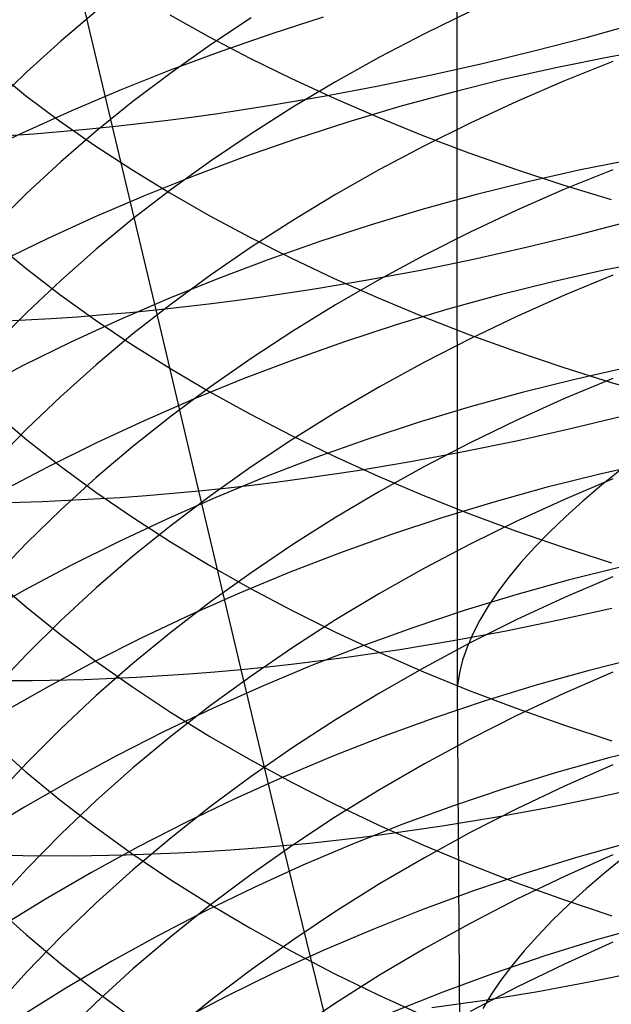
# Model space of a CAD drawing. Extents: x -383 to 1849, y -1185 to -529.
# Tile 508 of 656: x 442.04 to 447.39, y -1081.11 to -1072.21. Entities that reach past the tile are written whole.
import ezdxf

# ---------------------------------------------------------------- set-up
doc = ezdxf.new("R2010")
doc.units = 0
doc.layers.add('PREDEFINITO', color=7, linetype='CONTINUOUS')

msp = doc.modelspace()

# ---------------------------------------------------------------- linework, layer by layer
at = {"layer": 'PREDEFINITO'}
for p, q in [((446.0001, -1078.226, 419.688), (445.9976, -1071.2035, 419.688)), ((442.8812, -1073.1766, 488.6877), (442.4831, -1071.4997, 487.6203)), ((442.734, -1072.1323, 630.8554), (442.4137, -1072.404, 631.1053)), ((443.3994, -1072.1668, 657.1976), (443.7549, -1072.3656, 657.4704)), ((444.1336, -1072.1934, 628.8393), (443.7667, -1072.4374, 629.0551)), ((444.7863, -1072.1888, 526.3099), (444.3208, -1072.3385, 526.2657)), ((446.1151, -1072.1367, 626.7903), (445.7006, -1072.3389, 626.9621)), ((447.1762, -1072.3679, 488.415), (447.6475, -1072.2374, 488.454)), ((443.7549, -1072.3656, 657.4704), (444.1214, -1072.5576, 657.7341)), ((444.3208, -1072.3385, 526.2657), (443.8593, -1072.4984, 526.2107)), ((445.7006, -1072.3389, 626.9621), (445.2947, -1072.5507, 627.142)), ((446.7023, -1072.4907, 488.3896), (447.1762, -1072.3679, 488.415)), ((442.4137, -1072.404, 631.1053), (442.1062, -1072.6831, 631.3621)), ((443.7667, -1072.4374, 629.0551), (443.4108, -1072.6899, 629.2784)), ((447.8633, -1072.4644, 527.4242), (447.3828, -1072.5478, 527.4471)), ((443.8593, -1072.4984, 526.2107), (443.4026, -1072.6682, 526.1449)), ((444.1214, -1072.5576, 657.7341), (444.4983, -1072.7429, 657.9885)), ((445.2947, -1072.5507, 627.142), (444.8979, -1072.7719, 627.33)), ((446.2264, -1072.6058, 488.3777), (446.7023, -1072.4907, 488.3896)), ((447.3828, -1072.5478, 527.4471), (446.9036, -1072.643, 527.4586)), ((441.8023, -1072.6589, 654.6113), (442.096, -1072.8946, 654.9217)), ((445.7491, -1072.7128, 488.3796), (446.2264, -1072.6058, 488.3777)), ((446.9036, -1072.643, 527.4586), (446.4262, -1072.7497, 527.4589)), ((447.405, -1072.5892, 625.2281), (446.9678, -1072.7641, 625.3709)), ((442.1062, -1072.6831, 631.3621), (441.8121, -1072.9695, 631.6256)), ((443.4026, -1072.6682, 526.1449), (442.951, -1072.8478, 526.0685)), ((443.4108, -1072.6899, 629.2784), (443.0662, -1072.9507, 629.5089)), ((444.4983, -1072.7429, 657.9885), (444.8853, -1072.9213, 658.2333)), ((445.2707, -1072.8117, 488.3955), (445.7491, -1072.7128, 488.3796)), ((446.4262, -1072.7497, 527.4589), (445.9511, -1072.8677, 527.4481)), ((444.8979, -1072.7719, 627.33), (444.5106, -1073.0024, 627.5257)), ((444.7919, -1072.9022, 488.4253), (445.2707, -1072.8117, 488.3955)), ((446.9678, -1072.7641, 625.3709), (446.5377, -1072.9494, 625.5221)), ((442.096, -1072.8946, 654.9217), (442.403, -1073.1242, 655.2242)), ((442.951, -1072.8478, 526.0685), (442.5051, -1073.0369, 525.9816)), ((444.313, -1072.9842, 488.4693), (444.7919, -1072.9022, 488.4253)), ((444.8853, -1072.9213, 658.2333), (445.2818, -1073.0925, 658.4683)), ((445.9511, -1072.8677, 527.4481), (445.4787, -1072.9968, 527.4263)), ((443.0662, -1072.9507, 629.5089), (442.7336, -1073.2195, 629.7465)), ((443.8346, -1073.0573, 488.5276), (444.313, -1072.9842, 488.4693)), ((444.5106, -1073.0024, 627.5257), (444.1333, -1073.2419, 627.7292)), ((445.4787, -1072.9968, 527.4263), (445.0097, -1073.1367, 527.3936)), ((446.5377, -1072.9494, 625.5221), (446.1152, -1073.1449, 625.6818)), ((442.5051, -1073.0369, 525.9816), (442.0653, -1073.2352, 525.8843)), ((443.3572, -1073.1215, 488.6004), (443.5957, -1073.0905, 488.5622)), ((443.5957, -1073.0905, 488.5622), (443.8346, -1073.0573, 488.5276)), ((445.2818, -1073.0925, 658.4683), (445.6873, -1073.2564, 658.6934)), ((442.403, -1073.1242, 655.2242), (442.7228, -1073.3477, 655.5186)), ((442.644, -1073.2006, 488.7369), (442.8812, -1073.1766, 488.6877)), ((442.8812, -1073.1766, 488.6877), (443.119, -1073.1502, 488.6422)), ((443.2744, -1074.8332, 489.7887), (442.8812, -1073.1766, 488.6877)), ((443.119, -1073.1502, 488.6422), (443.3572, -1073.1215, 488.6004)), ((445.0097, -1073.1367, 527.3936), (444.5444, -1073.2873, 527.3502)), ((446.1152, -1073.1449, 625.6818), (445.7008, -1073.3504, 625.8495)), ((442.0653, -1073.2352, 525.8843), (441.6321, -1073.4426, 525.7767)), ((441.9357, -1073.2588, 488.906), (442.1711, -1073.2417, 488.8461)), ((442.1711, -1073.2417, 488.8461), (442.4073, -1073.2223, 488.7897)), ((442.4073, -1073.2223, 488.7897), (442.644, -1073.2006, 488.7369)), ((442.7336, -1073.2195, 629.7465), (442.4133, -1073.4961, 629.9911)), ((444.1333, -1073.2419, 627.7292), (443.7664, -1073.4901, 627.9401)), ((444.5444, -1073.2873, 527.3502), (444.0833, -1073.4482, 527.2961)), ((445.6873, -1073.2564, 658.6934), (446.1014, -1073.413, 658.9082)), ((442.7228, -1073.3477, 655.5186), (443.055, -1073.5649, 655.8046)), ((445.7008, -1073.3504, 625.8495), (445.295, -1073.5658, 626.0253)), ((444.0833, -1073.4482, 527.2961), (443.6269, -1073.6193, 527.2315)), ((446.1014, -1073.413, 658.9082), (446.5236, -1073.5618, 659.1126)), ((442.4133, -1073.4961, 629.9911), (442.1059, -1073.7803, 630.2424)), ((443.7664, -1073.4901, 627.9401), (443.4105, -1073.747, 628.1583)), ((447.5917, -1073.4744, 528.5496), (447.1127, -1073.5694, 528.5607)), ((443.055, -1073.5649, 655.8046), (443.3991, -1073.7756, 656.0822)), ((443.6269, -1073.6193, 527.2315), (443.1758, -1073.8004, 527.1564)), ((445.295, -1073.5658, 626.0253), (444.8981, -1073.7907, 626.2089)), ((446.5236, -1073.5618, 659.1126), (446.9534, -1073.703, 659.3064)), ((447.1127, -1073.5694, 528.5607), (446.6356, -1073.6762, 528.5607)), ((447.4049, -1073.5665, 624.1116), (446.9677, -1073.7441, 624.2508)), ((446.6356, -1073.6762, 528.5607), (446.1608, -1073.7944, 528.5499)), ((446.9534, -1073.703, 659.3064), (447.3904, -1073.8362, 659.4892)), ((442.1059, -1073.7803, 630.2424), (441.8118, -1074.0719, 630.5002)), ((443.1758, -1073.8004, 527.1564), (442.7303, -1073.9911, 527.0711)), ((443.4105, -1073.747, 628.1583), (443.066, -1074.0123, 628.3837)), ((443.3991, -1073.7756, 656.0822), (443.7546, -1073.9796, 656.351)), ((444.8981, -1073.7907, 626.2089), (444.5108, -1074.025, 626.4002)), ((446.1608, -1073.7944, 528.5499), (445.6889, -1073.9239, 528.5284)), ((446.9677, -1073.7441, 624.2508), (446.5376, -1073.9323, 624.3984)), ((442.7303, -1073.9911, 527.0711), (442.2911, -1074.1913, 526.9755)), ((443.7546, -1073.9796, 656.351), (444.1211, -1074.1769, 656.6109)), ((445.6889, -1073.9239, 528.5284), (445.2203, -1074.0644, 528.4962)), ((446.5376, -1073.9323, 624.3984), (446.1151, -1074.1309, 624.5541)), ((443.066, -1074.0123, 628.3837), (442.7334, -1074.2857, 628.616)), ((444.5108, -1074.025, 626.4002), (444.1335, -1074.2684, 626.5989)), ((445.2203, -1074.0644, 528.4962), (444.7555, -1074.2158, 528.4535)), ((447.0967, -1074.1531, 489.4945), (447.5705, -1074.0298, 489.5198)), ((444.1211, -1074.1769, 656.6109), (444.4981, -1074.3672, 656.8615)), ((446.1151, -1074.1309, 624.5541), (445.7006, -1074.3397, 624.7177)), ((446.6209, -1074.2683, 489.4827), (447.0967, -1074.1531, 489.4945)), ((441.8029, -1074.2163, 653.4885), (442.0965, -1074.458, 653.7941)), ((442.2911, -1074.1913, 526.9755), (441.8585, -1074.4008, 526.8699)), ((444.1335, -1074.2684, 626.5989), (443.7666, -1074.5208, 626.8049)), ((444.7555, -1074.2158, 528.4535), (444.2951, -1074.3777, 528.4003)), ((446.1436, -1074.3753, 489.4846), (446.6209, -1074.2683, 489.4827)), ((442.7334, -1074.2857, 628.616), (442.4131, -1074.5672, 628.855)), ((445.7006, -1074.3397, 624.7177), (445.2948, -1074.5584, 624.8892)), ((444.2951, -1074.3777, 528.4003), (443.8394, -1074.5499, 528.3368)), ((444.4981, -1074.3672, 656.8615), (444.885, -1074.5504, 657.1028)), ((445.6652, -1074.4739, 489.5001), (446.1436, -1074.3753, 489.4846)), ((447.8168, -1074.3783, 529.6665), (447.3376, -1074.4732, 529.6771)), ((442.0965, -1074.458, 653.7941), (442.4035, -1074.6935, 654.092)), ((443.7666, -1074.5208, 626.8049), (443.4107, -1074.7819, 627.018)), ((445.1862, -1074.5638, 489.5296), (445.6652, -1074.4739, 489.5001)), ((447.3376, -1074.4732, 529.6771), (446.8603, -1074.5799, 529.6771)), ((447.4049, -1074.5212, 622.9761), (446.9677, -1074.7016, 623.1118)), ((442.4131, -1074.5672, 628.855), (442.1058, -1074.8564, 629.1007)), ((443.8394, -1074.5499, 528.3368), (443.389, -1074.7323, 528.2632)), ((444.7071, -1074.6449, 489.573), (445.1862, -1074.5638, 489.5296)), ((444.885, -1074.5504, 657.1028), (445.2815, -1074.7262, 657.3344)), ((445.2948, -1074.5584, 624.8892), (444.8979, -1074.7869, 625.0683)), ((446.8603, -1074.5799, 529.6771), (446.3853, -1074.6984, 529.6664)), ((442.4035, -1074.6935, 654.092), (442.7233, -1074.9228, 654.3819)), ((444.2285, -1074.717, 489.6306), (444.7071, -1074.6449, 489.573)), ((446.3853, -1074.6984, 529.6664), (445.9133, -1074.8284, 529.6452)), ((446.9677, -1074.7016, 623.1118), (446.5376, -1074.8927, 623.2556)), ((443.389, -1074.7323, 528.2632), (442.9443, -1074.9246, 528.1794)), ((443.4107, -1074.7819, 627.018), (443.0662, -1075.0515, 627.2381)), ((443.5124, -1074.8077, 489.7437), (443.7507, -1074.7798, 489.7024)), ((443.7507, -1074.7798, 489.7024), (443.9895, -1074.7496, 489.6647)), ((443.9895, -1074.7496, 489.6647), (444.2285, -1074.717, 489.6306)), ((444.8979, -1074.7869, 625.0683), (444.5106, -1075.0249, 625.2549)), ((445.2815, -1074.7262, 657.3344), (445.687, -1074.8946, 657.5562)), ((442.1058, -1074.8564, 629.1007), (441.8117, -1075.1531, 629.3528)), ((442.5637, -1074.8954, 489.9451), (442.8, -1074.8771, 489.8894)), ((442.8, -1074.8771, 489.8894), (443.037, -1074.8563, 489.8372)), ((443.037, -1074.8563, 489.8372), (443.2744, -1074.8332, 489.7887)), ((443.2744, -1074.8332, 489.7887), (443.5124, -1074.8077, 489.7437)), ((443.6627, -1076.4693, 490.9223), (443.2744, -1074.8332, 489.7887)), ((445.9133, -1074.8284, 529.6452), (445.4446, -1074.9696, 529.6136)), ((441.8586, -1074.9363, 490.1331), (442.3279, -1074.9114, 490.0043)), ((442.3279, -1074.9114, 490.0043), (442.5637, -1074.8954, 489.9451)), ((442.9443, -1074.9246, 528.1794), (442.5059, -1075.1265, 528.0856)), ((442.7233, -1074.9228, 654.3819), (443.0555, -1075.1456, 654.6637)), ((445.4446, -1074.9696, 529.6136), (444.9797, -1075.1218, 529.5716)), ((445.687, -1074.8946, 657.5562), (446.1011, -1075.0553, 657.7679)), ((446.5376, -1074.8927, 623.2556), (446.115, -1075.0944, 623.4073)), ((443.0662, -1075.0515, 627.2381), (442.7336, -1075.3295, 627.465)), ((444.5106, -1075.0249, 625.2549), (444.1333, -1075.2722, 625.4487)), ((446.1011, -1075.0553, 657.7679), (446.5233, -1075.2082, 657.9693)), ((442.5059, -1075.1265, 528.0856), (442.0742, -1075.3379, 527.982)), ((443.0555, -1075.1456, 654.6637), (443.3996, -1075.3617, 654.937)), ((444.9797, -1075.1218, 529.5716), (444.5192, -1075.2848, 529.5195)), ((446.115, -1075.0944, 623.4073), (445.7006, -1075.3063, 623.5668)), ((446.5233, -1075.2082, 657.9693), (446.9532, -1075.3531, 658.1603)), ((442.7336, -1075.3295, 627.465), (442.4133, -1075.6155, 627.6985)), ((444.1333, -1075.2722, 625.4487), (443.7664, -1075.5286, 625.6497)), ((444.5192, -1075.2848, 529.5195), (444.0634, -1075.4583, 529.4573)), ((445.7006, -1075.3063, 623.5668), (445.2947, -1075.5284, 623.7338)), ((442.0742, -1075.3379, 527.982), (441.6498, -1075.5585, 527.8686)), ((443.3996, -1075.3617, 654.937), (443.7552, -1075.571, 655.2017)), ((446.9532, -1075.3531, 658.1603), (447.3902, -1075.4899, 658.3405)), ((447.5365, -1075.3553, 530.8156), (447.0593, -1075.462, 530.8155)), ((444.0634, -1075.4583, 529.4573), (443.613, -1075.6422, 529.3851)), ((447.0593, -1075.462, 530.8155), (446.5847, -1075.5806, 530.805)), ((447.4049, -1075.4528, 621.8225), (446.9677, -1075.6358, 621.9547)), ((447.3902, -1075.4899, 658.3405), (447.8338, -1075.6184, 658.5097)), ((443.7664, -1075.5286, 625.6497), (443.4105, -1075.7938, 625.8576)), ((443.7552, -1075.571, 655.2017), (444.1216, -1075.7733, 655.4576)), ((445.2947, -1075.5284, 623.7338), (444.8979, -1075.7604, 623.9084)), ((446.5847, -1075.5806, 530.805), (446.113, -1075.7109, 530.7841)), ((442.4133, -1075.6155, 627.6985), (442.1059, -1075.9094, 627.9384)), ((443.613, -1075.6422, 529.3851), (443.1683, -1075.8361, 529.3031)), ((446.9677, -1075.6358, 621.9547), (446.5376, -1075.8297, 622.0947)), ((441.8098, -1075.7572, 652.3433), (442.1034, -1076.0047, 652.6439)), ((444.1216, -1075.7733, 655.4576), (444.4986, -1075.9685, 655.7044)), ((444.8979, -1075.7604, 623.9084), (444.5106, -1076.002, 624.0902)), ((446.113, -1075.7109, 530.7841), (445.6447, -1075.8526, 530.7531)), ((443.1683, -1075.8361, 529.3031), (442.73, -1076.0398, 529.2112)), ((443.4105, -1075.7938, 625.8576), (443.066, -1076.0677, 626.0724)), ((445.6447, -1075.8526, 530.7531), (445.1803, -1076.0055, 530.712)), ((446.5376, -1075.8297, 622.0947), (446.1151, -1076.0343, 622.2424)), ((447.0106, -1075.91, 490.6207), (447.4863, -1075.7946, 490.6325)), ((442.1059, -1075.9094, 627.9384), (441.8118, -1076.211, 628.1845)), ((446.5332, -1076.017, 490.6224), (447.0106, -1075.91, 490.6207)), ((442.1034, -1076.0047, 652.6439), (442.4103, -1076.2459, 652.9368)), ((442.73, -1076.0398, 529.2112), (442.2983, -1076.2532, 529.1097)), ((444.5106, -1076.002, 624.0902), (444.1332, -1076.2531, 624.2791)), ((444.4986, -1075.9685, 655.7044), (444.8855, -1076.1564, 655.942)), ((445.1803, -1076.0055, 530.712), (444.7204, -1076.1695, 530.6608)), ((446.1151, -1076.0343, 622.2424), (445.7006, -1076.2494, 622.3977)), ((446.0547, -1076.1153, 490.6377), (446.5332, -1076.017, 490.6224)), ((443.066, -1076.0677, 626.0724), (442.7334, -1076.3501, 626.2937)), ((445.5756, -1076.2047, 490.6667), (446.0547, -1076.1153, 490.6377)), ((444.7204, -1076.1695, 530.6608), (444.2653, -1076.3442, 530.5999)), ((444.8855, -1076.1564, 655.942), (445.282, -1076.3367, 656.1701)), ((445.0963, -1076.285, 490.7095), (445.5756, -1076.2047, 490.6667)), ((447.7514, -1076.2149, 531.968), (447.274, -1076.3216, 531.9678)), ((442.2983, -1076.2532, 529.1097), (441.8739, -1076.476, 528.9987)), ((442.4103, -1076.2459, 652.9368), (442.7301, -1076.4806, 653.2219)), ((444.1332, -1076.2531, 624.2791), (443.7664, -1076.5134, 624.4749)), ((444.6174, -1076.356, 490.7663), (445.0963, -1076.285, 490.7095)), ((445.7006, -1076.2494, 622.3977), (445.2948, -1076.4747, 622.5604)), ((447.483, -1076.2734, 426.6479), (447.3025, -1076.419, 426.2034)), ((442.7334, -1076.3501, 626.2937), (442.4132, -1076.6407, 626.5215)), ((444.2653, -1076.3442, 530.5999), (443.8156, -1076.5293, 530.5291)), ((444.1394, -1076.4175, 490.8372), (444.3783, -1076.3879, 490.8)), ((444.3783, -1076.3879, 490.8), (444.6174, -1076.356, 490.7663)), ((445.282, -1076.3367, 656.1701), (445.6875, -1076.5094, 656.3885)), ((447.274, -1076.3216, 531.9678), (446.7991, -1076.4404, 531.9575)), ((447.405, -1076.3613, 620.6503), (446.9678, -1076.5469, 620.7789)), ((442.7301, -1076.4806, 653.2219), (443.0622, -1076.7087, 653.4989)), ((443.1878, -1076.5112, 491.0217), (443.425, -1076.4915, 490.9702)), ((443.425, -1076.4915, 490.9702), (443.6627, -1076.4693, 490.9223)), ((443.6627, -1076.4693, 490.9223), (443.9009, -1076.4446, 490.878)), ((444.0453, -1078.0839, 492.0882), (443.6627, -1076.4693, 490.9223)), ((443.9009, -1076.4446, 490.878), (444.1394, -1076.4175, 490.8372)), ((445.2948, -1076.4747, 622.5604), (444.8979, -1076.71, 622.7303)), ((446.7991, -1076.4404, 531.9575), (446.3271, -1076.5711, 531.937)), ((447.3025, -1076.419, 426.2034), (447.1333, -1076.5628, 425.7542)), ((441.7787, -1076.5789, 491.403), (442.2454, -1076.5659, 491.2624)), ((442.2454, -1076.5659, 491.2624), (442.7153, -1076.5434, 491.1352)), ((442.7153, -1076.5434, 491.1352), (442.9512, -1076.5286, 491.0767)), ((442.9512, -1076.5286, 491.0767), (443.1878, -1076.5112, 491.0217)), ((443.8156, -1076.5293, 530.5291), (443.3717, -1076.7248, 530.4487)), ((443.7664, -1076.5134, 624.4749), (443.4104, -1076.7827, 624.6776)), ((445.6875, -1076.5094, 656.3885), (446.1016, -1076.6742, 656.597)), ((446.3271, -1076.5711, 531.937), (445.8586, -1076.7135, 531.9067)), ((446.9678, -1076.5469, 620.7789), (446.5377, -1076.7436, 620.915)), ((447.1333, -1076.5628, 425.7542), (446.9757, -1076.7048, 425.3008)), ((442.4132, -1076.6407, 626.5215), (442.1058, -1076.9394, 626.7557)), ((443.3717, -1076.7248, 530.4487), (442.9342, -1076.9303, 530.3587)), ((443.0622, -1076.7087, 653.4989), (443.4062, -1076.9299, 653.7676)), ((444.8979, -1076.71, 622.7303), (444.5106, -1076.9552, 622.9073)), ((445.8586, -1076.7135, 531.9067), (445.3941, -1076.8672, 531.8664)), ((446.1016, -1076.6742, 656.597), (446.5238, -1076.8311, 656.7954)), ((446.5377, -1076.7436, 620.915), (446.1152, -1076.9511, 621.0587)), ((446.9757, -1076.7048, 425.3008), (446.8297, -1076.8449, 424.8436)), ((443.4104, -1076.7827, 624.6776), (443.0659, -1077.0609, 624.8869)), ((446.5238, -1076.8311, 656.7954), (446.9536, -1076.9797, 656.9834)), ((446.8297, -1076.8449, 424.8436), (446.6954, -1076.9829, 424.383)), ((442.9342, -1076.9303, 530.3587), (442.5034, -1077.1456, 530.2593)), ((443.4062, -1076.9299, 653.7676), (443.7615, -1077.1442, 654.0278)), ((445.3941, -1076.8672, 531.8664), (444.934, -1077.0322, 531.8164)), ((442.1058, -1076.9394, 626.7557), (441.8117, -1077.2458, 626.9959)), ((444.5106, -1076.9552, 622.9073), (444.1333, -1077.21, 623.0912)), ((446.1152, -1076.9511, 621.0587), (445.7008, -1077.1693, 621.2098)), ((446.6954, -1076.9829, 424.383), (446.5729, -1077.1187, 423.9194)), ((446.9536, -1076.9797, 656.9834), (447.3906, -1077.12, 657.1608)), ((443.0659, -1077.0609, 624.8869), (442.7333, -1077.3476, 625.1026)), ((444.934, -1077.0322, 531.8164), (444.4788, -1077.208, 531.7568)), ((442.5034, -1077.1456, 530.2593), (442.08, -1077.3705, 530.1505)), ((443.7615, -1077.1442, 654.0278), (444.1278, -1077.3513, 654.2793)), ((445.7008, -1077.1693, 621.2098), (445.295, -1077.3978, 621.368)), ((446.5729, -1077.1187, 423.9194), (446.4622, -1077.2522, 423.4534)), ((447.4743, -1077.1595, 533.138), (446.9994, -1077.2786, 533.1277)), ((441.8096, -1077.2685, 651.1585), (442.1032, -1077.522, 651.4541)), ((444.1333, -1077.21, 623.0912), (443.7664, -1077.4741, 623.2819)), ((444.4788, -1077.208, 531.7568), (444.0289, -1077.3946, 531.6877)), ((446.4622, -1077.2522, 423.4534), (446.3633, -1077.3833, 422.9853)), ((446.9994, -1077.2786, 533.1277), (446.5275, -1077.4097, 533.1076)), ((447.405, -1077.2466, 619.4606), (446.9678, -1077.4347, 619.5855)), ((442.08, -1077.3705, 530.1505), (441.6643, -1077.6047, 530.0325)), ((442.7333, -1077.3476, 625.1026), (442.4131, -1077.6426, 625.3246)), ((444.1278, -1077.3513, 654.2793), (444.5046, -1077.551, 654.5219)), ((446.3633, -1077.3833, 422.9853), (446.2763, -1077.5119, 422.5156)), ((444.0289, -1077.3946, 531.6877), (443.585, -1077.5916, 531.609)), ((445.295, -1077.3978, 621.368), (444.8982, -1077.6365, 621.5333)), ((446.5275, -1077.4097, 533.1076), (446.0591, -1077.5526, 533.0778)), ((446.9678, -1077.4347, 619.5855), (446.5377, -1077.6341, 619.7177)), ((442.1032, -1077.522, 651.4541), (442.4101, -1077.769, 651.7422)), ((443.7664, -1077.4741, 623.2819), (443.4105, -1077.7474, 623.4792)), ((444.5046, -1077.551, 654.5219), (444.8914, -1077.7432, 654.7553)), ((446.0591, -1077.5526, 533.0778), (445.5946, -1077.7071, 533.0384)), ((446.2763, -1077.5119, 422.5156), (446.2011, -1077.6379, 422.0448)), ((446.9172, -1077.6371, 491.7928), (447.3946, -1077.5301, 491.7912)), ((442.4131, -1077.6426, 625.3246), (442.1058, -1077.9459, 625.5527)), ((443.585, -1077.5916, 531.609), (443.1474, -1077.7988, 531.5211)), ((444.8982, -1077.6365, 621.5333), (444.5109, -1077.8852, 621.7054)), ((446.5377, -1077.6341, 619.7177), (446.1152, -1077.8444, 619.8572)), ((446.2011, -1077.6379, 422.0448), (446.1377, -1077.7612, 421.5732)), ((446.4386, -1077.7351, 491.8078), (446.9172, -1077.6371, 491.7928)), ((445.5946, -1077.7071, 533.0384), (445.1346, -1077.873, 532.9895)), ((445.9594, -1077.824, 491.8363), (446.4386, -1077.7351, 491.8078)), ((442.4101, -1077.769, 651.7422), (442.7299, -1078.0093, 652.0226)), ((443.1474, -1077.7988, 531.5211), (442.7167, -1078.016, 531.4239)), ((443.4105, -1077.7474, 623.4792), (443.066, -1078.0296, 623.683)), ((444.8914, -1077.7432, 654.7553), (445.2876, -1077.9278, 654.9794)), ((445.4799, -1077.9035, 491.8784), (445.9594, -1077.824, 491.8363)), ((446.1377, -1077.7612, 421.5732), (446.0859, -1077.8818, 421.1013)), ((444.5109, -1077.8852, 621.7054), (444.1335, -1078.1435, 621.8843)), ((445.1346, -1077.873, 532.9895), (444.6796, -1078.0499, 532.9312)), ((445.0007, -1077.9735, 491.9344), (445.4799, -1077.9035, 491.8784)), ((446.1152, -1077.8444, 619.8572), (445.7008, -1078.0655, 620.0039)), ((446.0859, -1077.8818, 421.1013), (446.0458, -1077.9994, 420.6295)), ((442.1058, -1077.9459, 625.5527), (441.8117, -1078.257, 625.7869)), ((444.5224, -1078.0337, 492.0043), (444.7614, -1078.0048, 491.9676)), ((444.7614, -1078.0048, 491.9676), (445.0007, -1077.9735, 491.9344)), ((445.2876, -1077.9278, 654.9794), (445.6929, -1078.1044, 655.194)), ((446.0458, -1077.9994, 420.6295), (446.0173, -1078.1142, 420.1583)), ((447.6662, -1077.9739, 534.3246), (447.1914, -1078.0931, 534.3144)), ((442.7167, -1078.016, 531.4239), (442.2932, -1078.243, 531.3176)), ((442.7299, -1078.0093, 652.0226), (443.062, -1078.2428, 652.295)), ((443.066, -1078.0296, 623.683), (442.7334, -1078.3205, 623.893)), ((443.8074, -1078.1053, 492.1355), (444.0453, -1078.0839, 492.0882)), ((444.0453, -1078.0839, 492.0882), (444.2836, -1078.0601, 492.0445)), ((444.4244, -1079.6764, 493.2862), (444.0453, -1078.0839, 492.0882)), ((444.6796, -1078.0499, 532.9312), (444.2299, -1078.2377, 532.8636)), ((444.2836, -1078.0601, 492.0445), (444.5224, -1078.0337, 492.0043)), ((445.7008, -1078.0655, 620.0039), (445.295, -1078.2972, 620.1576)), ((447.1914, -1078.0931, 534.3144), (446.7196, -1078.2246, 534.2947)), ((441.6952, -1078.1853, 492.7142), (442.1591, -1078.1846, 492.5624)), ((442.1591, -1078.1846, 492.5624), (442.6264, -1078.1743, 492.4237)), ((442.6264, -1078.1743, 492.4237), (443.0969, -1078.1542, 492.2982)), ((443.0969, -1078.1542, 492.2982), (443.3331, -1078.1404, 492.2405)), ((443.3331, -1078.1404, 492.2405), (443.57, -1078.1241, 492.1863)), ((443.57, -1078.1241, 492.1863), (443.8074, -1078.1053, 492.1355)), ((444.1335, -1078.1435, 621.8843), (443.7667, -1078.4114, 622.0698)), ((445.6929, -1078.1044, 655.194), (446.1068, -1078.2731, 655.3988)), ((446.0173, -1078.1142, 420.1583), (446.0001, -1078.226, 419.688)), ((447.405, -1078.1083, 618.2536), (446.9678, -1078.2989, 618.3747)), ((442.2932, -1078.243, 531.3176), (441.8776, -1078.4795, 531.2023)), ((443.062, -1078.2428, 652.295), (443.406, -1078.4694, 652.5593)), ((444.2299, -1078.2377, 532.8636), (443.7862, -1078.4362, 532.7868)), ((446.0251, -1081.7369, 419.688), (446.0001, -1078.226, 419.688)), ((446.1068, -1078.2731, 655.3988), (446.5287, -1078.4335, 655.5936)), ((446.7196, -1078.2246, 534.2947), (446.2513, -1078.3681, 534.2656)), ((442.7334, -1078.3205, 623.893), (442.4131, -1078.6199, 624.1092)), ((445.295, -1078.2972, 620.1576), (444.8982, -1078.5391, 620.3181)), ((446.9678, -1078.2989, 618.3747), (446.5377, -1078.5008, 618.503)), ((443.7862, -1078.4362, 532.7868), (443.3489, -1078.645, 532.7009)), ((443.7667, -1078.4114, 622.0698), (443.4107, -1078.6885, 622.2616)), ((446.2513, -1078.3681, 534.2656), (445.7871, -1078.5234, 534.227)), ((446.5287, -1078.4335, 655.5936), (446.9583, -1078.5855, 655.7782)), ((443.406, -1078.4694, 652.5593), (443.7613, -1078.6888, 652.8152)), ((444.8982, -1078.5391, 620.3181), (444.5109, -1078.7912, 620.4853)), ((445.7871, -1078.5234, 534.227), (445.3274, -1078.6901, 534.1792)), ((446.5377, -1078.5008, 618.503), (446.1153, -1078.7139, 618.6383)), ((442.4131, -1078.6199, 624.1092), (442.1058, -1078.9275, 624.3313)), ((446.9583, -1078.5855, 655.7782), (447.395, -1078.729, 655.9525)), ((443.3489, -1078.645, 532.7009), (442.9185, -1078.864, 532.6059)), ((443.4107, -1078.6885, 622.2616), (443.0662, -1078.9747, 622.4598)), ((443.7613, -1078.6888, 652.8152), (444.1277, -1078.9008, 653.0625)), ((445.3274, -1078.6901, 534.1792), (444.8726, -1078.8682, 534.1223)), ((446.1153, -1078.7139, 618.6383), (445.7009, -1078.9378, 618.7806)), ((441.8032, -1078.7497, 649.9365), (442.0969, -1079.0091, 650.2273)), ((444.5109, -1078.7912, 620.4853), (444.1335, -1079.053, 620.659)), ((447.8418, -1078.7647, 535.5295), (447.3673, -1078.884, 535.5195)), ((442.9185, -1078.864, 532.6059), (442.4955, -1079.093, 532.5021)), ((444.8726, -1078.8682, 534.1223), (444.4234, -1079.0573, 534.0563)), ((447.3673, -1078.884, 535.5195), (446.8959, -1079.0157, 535.5002)), ((442.1058, -1078.9275, 624.3313), (441.8117, -1079.2432, 624.5592)), ((443.0662, -1078.9747, 622.4598), (442.7336, -1079.2696, 622.664)), ((444.1277, -1078.9008, 653.0625), (444.5044, -1079.1054, 653.3011)), ((445.7009, -1078.9378, 618.7806), (445.295, -1079.1725, 618.9296)), ((447.405, -1078.9461, 617.0292), (446.9677, -1079.139, 617.1465)), ((442.0969, -1079.0091, 650.2273), (442.4039, -1079.2619, 650.5107)), ((444.1335, -1079.053, 620.659), (443.7667, -1079.3245, 620.8391)), ((444.4234, -1079.0573, 534.0563), (443.98, -1079.2572, 533.9813)), ((446.8959, -1079.0157, 535.5002), (446.4282, -1079.1597, 535.4716)), ((442.4955, -1079.093, 532.5021), (442.0803, -1079.3316, 532.3895)), ((444.5044, -1079.1054, 653.3011), (444.8912, -1079.3022, 653.5307)), ((446.4282, -1079.1597, 535.4716), (445.9645, -1079.3156, 535.434)), ((446.9677, -1079.139, 617.1465), (446.5377, -1079.3435, 617.2708)), ((447.2987, -1079.2333, 492.9972), (447.7763, -1079.1261, 492.9962)), ((445.295, -1079.1725, 618.9296), (444.8982, -1079.4175, 619.0853)), ((446.8199, -1079.3314, 493.0115), (447.2987, -1079.2333, 492.9972)), ((442.0803, -1079.3316, 532.3895), (441.6734, -1079.5796, 532.2681)), ((442.4039, -1079.2619, 650.5107), (442.7237, -1079.5079, 650.7865)), ((442.7336, -1079.2696, 622.664), (442.4133, -1079.5732, 622.8741)), ((443.7667, -1079.3245, 620.8391), (443.4107, -1079.6054, 621.0254)), ((443.98, -1079.2572, 533.9813), (443.5432, -1079.4677, 533.8974)), ((444.8912, -1079.3022, 653.5307), (445.2875, -1079.4911, 653.7511)), ((445.9645, -1079.3156, 535.434), (445.5054, -1079.4832, 535.3873)), ((446.3403, -1079.4201, 493.0392), (446.8199, -1079.3314, 493.0115)), ((444.8982, -1079.4175, 619.0853), (444.5109, -1079.6728, 619.2475)), ((445.8604, -1079.4991, 493.0804), (446.3403, -1079.4201, 493.0392)), ((446.5377, -1079.3435, 617.2708), (446.1152, -1079.5592, 617.4019)), ((442.7237, -1079.5079, 650.7865), (443.0559, -1079.7469, 651.0545)), ((443.5432, -1079.4677, 533.8974), (443.1133, -1079.6885, 533.8047)), ((445.5054, -1079.4832, 535.3873), (445.0514, -1079.6623, 535.3316)), ((445.2875, -1079.4911, 653.7511), (445.6928, -1079.6721, 653.9621)), ((445.3809, -1079.5683, 493.1352), (445.8604, -1079.4991, 493.0804)), ((442.4133, -1079.5732, 622.8741), (442.1059, -1079.8851, 623.0901)), ((443.4107, -1079.6054, 621.0254), (443.0662, -1079.8954, 621.2178)), ((444.902, -1079.6275, 493.2037), (445.1413, -1079.5991, 493.1677)), ((445.1413, -1079.5991, 493.1677), (445.3809, -1079.5683, 493.1352)), ((446.1152, -1079.5592, 617.4019), (445.7008, -1079.7859, 617.5397)), ((443.1133, -1079.6885, 533.8047), (442.6907, -1079.9194, 533.7034)), ((443.9485, -1079.7149, 493.3826), (444.1862, -1079.6969, 493.3327)), ((444.5109, -1079.6728, 619.2475), (444.1336, -1079.938, 619.416)), ((444.1862, -1079.6969, 493.3327), (444.4244, -1079.6764, 493.2862)), ((444.4244, -1079.6764, 493.2862), (444.663, -1079.6532, 493.2432)), ((444.8101, -1081.2461, 494.5135), (444.4244, -1079.6764, 493.2862)), ((445.0514, -1079.6623, 535.3316), (444.6029, -1079.8527, 535.2671)), ((444.663, -1079.6532, 493.2432), (444.902, -1079.6275, 493.2037)), ((445.6928, -1079.6721, 653.9621), (446.1066, -1079.8447, 654.1635)), ((447.548, -1079.6519, 536.738), (447.0768, -1079.784, 536.7191)), ((441.6102, -1079.7551, 494.0644), (442.0709, -1079.767, 493.9024)), ((442.0709, -1079.767, 493.9024), (442.5356, -1079.769, 493.7529)), ((442.5356, -1079.769, 493.7529), (443.0036, -1079.7611, 493.6163)), ((443.0036, -1079.7611, 493.6163), (443.4748, -1079.7431, 493.4927)), ((443.0559, -1079.7469, 651.0545), (443.4, -1079.9789, 651.3146)), ((443.4748, -1079.7431, 493.4927), (443.7113, -1079.7303, 493.436)), ((443.7113, -1079.7303, 493.436), (443.9485, -1079.7149, 493.3826)), ((445.7008, -1079.7859, 617.5397), (445.2949, -1080.0234, 617.6841)), ((447.0768, -1079.784, 536.7191), (446.6092, -1079.9285, 536.6912)), ((447.4041, -1079.7593, 615.7875), (446.9669, -1079.9545, 615.901)), ((447.5136, -1079.7738, 426.6502), (447.3329, -1079.9212, 426.2059)), ((444.6029, -1079.8527, 535.2671), (444.1604, -1080.054, 535.1939)), ((446.1066, -1079.8447, 654.1635), (446.5286, -1080.009, 654.3551)), ((442.1059, -1079.8851, 623.0901), (441.8118, -1080.2052, 623.3117)), ((442.6907, -1079.9194, 533.7034), (442.2761, -1080.1602, 533.5935)), ((443.0662, -1079.8954, 621.2178), (442.7336, -1080.1944, 621.4162)), ((444.1336, -1079.938, 619.416), (443.7667, -1080.213, 619.5907)), ((446.6092, -1079.9285, 536.6912), (446.1457, -1080.0851, 536.6544)), ((446.9669, -1079.9545, 615.901), (446.5368, -1080.1613, 616.0212)), ((447.3329, -1079.9212, 426.2059), (447.1636, -1080.0667, 425.7568)), ((443.4, -1079.9789, 651.3146), (443.7555, -1080.2035, 651.5664)), ((445.2949, -1080.0234, 617.6841), (444.8981, -1080.2715, 617.8349)), ((446.5286, -1080.009, 654.3551), (446.9581, -1080.1647, 654.5367)), ((444.1604, -1080.054, 535.1939), (443.7245, -1080.2661, 535.112)), ((446.1457, -1080.0851, 536.6544), (445.6869, -1080.2537, 536.6089)), ((447.1636, -1080.0667, 425.7568), (447.0057, -1080.2103, 425.3035)), ((441.8094, -1080.2192, 648.7012), (442.103, -1080.4841, 648.9866)), ((442.2761, -1080.1602, 533.5935), (441.8699, -1080.4105, 533.4751)), ((442.7336, -1080.1944, 621.4162), (442.4133, -1080.502, 621.6203)), ((443.7667, -1080.213, 619.5907), (443.4108, -1080.4975, 619.7715)), ((443.7555, -1080.2035, 651.5664), (444.1219, -1080.4206, 651.8098)), ((446.5368, -1080.1613, 616.0212), (446.1143, -1080.3795, 616.148)), ((447.0057, -1080.2103, 425.3035), (446.8595, -1080.3517, 424.8463)), ((446.9581, -1080.1647, 654.5367), (447.3949, -1080.3116, 654.708)), ((443.7245, -1080.2661, 535.112), (443.2955, -1080.4887, 535.0216)), ((444.8981, -1080.2715, 617.8349), (444.5108, -1080.53, 617.992)), ((445.6869, -1080.2537, 536.6089), (445.2332, -1080.4338, 536.5546)), ((446.1143, -1080.3795, 616.148), (445.6999, -1080.6088, 616.2813)), ((446.8595, -1080.3517, 424.8463), (446.7249, -1080.4909, 424.3857)), ((447.7266, -1080.3968, 537.9706), (447.2554, -1080.5293, 537.952)), ((442.103, -1080.4841, 648.9866), (442.4099, -1080.7423, 649.2648)), ((443.2955, -1080.4887, 535.0216), (442.874, -1080.7215, 534.9227)), ((443.4108, -1080.4975, 619.7715), (443.0662, -1080.7913, 619.9581)), ((444.1219, -1080.4206, 651.8098), (444.4989, -1080.6301, 652.0446)), ((445.2332, -1080.4338, 536.5546), (444.785, -1080.6254, 536.4917)), ((446.7249, -1080.4909, 424.3857), (446.6021, -1080.6277, 423.9221)), ((442.4133, -1080.502, 621.6203), (442.1059, -1080.8182, 621.83)), ((444.5108, -1080.53, 617.992), (444.1335, -1080.7985, 618.1552)), ((447.2554, -1080.5293, 537.952), (446.788, -1080.6744, 537.9247)), ((447.4049, -1080.5499, 614.531), (446.9676, -1080.7473, 614.6406)), ((444.785, -1080.6254, 536.4917), (444.343, -1080.8281, 536.4204)), ((444.4989, -1080.6301, 652.0446), (444.8858, -1080.8317, 652.2707)), ((445.6999, -1080.6088, 616.2813), (445.294, -1080.8492, 616.421)), ((446.788, -1080.6744, 537.9247), (446.3247, -1080.8318, 537.8888)), ((446.6021, -1080.6277, 423.9221), (446.4911, -1080.7621, 423.456)), ((442.4099, -1080.7423, 649.2648), (442.7297, -1080.9935, 649.5354)), ((442.874, -1080.7215, 534.9227), (442.4604, -1080.9644, 534.8154)), ((446.4911, -1080.7621, 423.456), (446.3918, -1080.8939, 422.9878)), ((446.9676, -1080.7473, 614.6406), (446.5375, -1080.9564, 614.7567)), ((442.1059, -1080.8182, 621.83), (441.8118, -1081.1426, 622.0452)), ((443.0662, -1080.7913, 619.9581), (442.7336, -1081.0941, 620.1505)), ((444.1335, -1080.7985, 618.1552), (443.7666, -1081.0769, 618.3245)), ((444.343, -1080.8281, 536.4204), (443.9074, -1081.0417, 536.3406)), ((444.8858, -1080.8317, 652.2707), (445.2823, -1081.0252, 652.4876)), ((445.294, -1080.8492, 616.421), (444.8972, -1081.1002, 616.5669)), ((446.3247, -1080.8318, 537.8888), (445.8661, -1081.0013, 537.8444)), ((447.2063, -1080.9063, 494.2433), (447.685, -1080.8085, 494.2293)), ((446.3918, -1080.8939, 422.9878), (446.3044, -1081.023, 422.5179)), ((446.7268, -1080.9944, 494.2704), (447.2063, -1080.9063, 494.2433)), ((442.4604, -1080.9644, 534.8154), (442.0553, -1081.217, 534.6999)), ((442.7297, -1080.9935, 649.5354), (443.0618, -1081.2376, 649.7984)), ((445.2823, -1081.0252, 652.4876), (445.6878, -1081.2105, 652.6954)), ((445.8661, -1081.0013, 537.8444), (445.4126, -1081.1825, 537.7915)), ((446.5375, -1080.9564, 614.7567), (446.115, -1081.177, 614.8792)), ((446.3044, -1081.023, 422.5179), (446.2288, -1081.1494, 422.0468)), ((446.2469, -1081.0727, 494.3109), (446.7268, -1080.9944, 494.2704)), ((442.7336, -1081.0941, 620.1505), (442.4133, -1081.4058, 620.3485)), ((443.7666, -1081.0769, 618.3245), (443.4107, -1081.3649, 618.4996)), ((443.9074, -1081.0417, 536.3406), (443.4789, -1081.2661, 536.2525)), ((444.8972, -1081.1002, 616.5669), (444.5099, -1081.3617, 616.7189)), ((445.7672, -1081.1408, 494.3648), (446.2469, -1081.0727, 494.3109))]:
    msp.add_line(p, q, dxfattribs=at)

doc.saveas('drawing.dxf')
